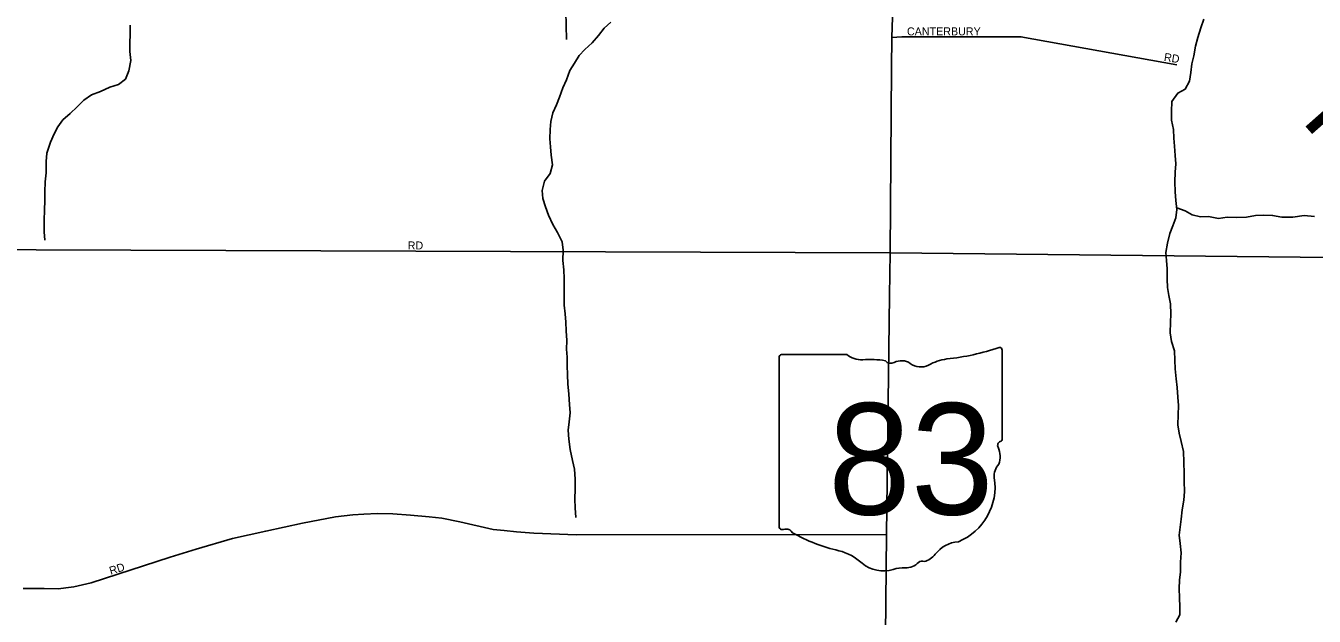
# Model space of a CAD drawing. Extents: x 1857828 to 2277390, y 930619 to 1324581.
# Drawn here: x 2094960 to 2103010, y 1270670 to 1274359 of the extents above; entities that cross this region are included whole.
import ezdxf

# ---------------------------------------------------------------- set-up
doc = ezdxf.new("R2010")
doc.units = 0
for name, color, linetype in [('GM_X_City_Street', 7, 'Continuous'), ('GM_X_City_Street_Text', 7, 'Continuous'), ('GM_X_Minor_River', 7, 'Continuous'), ('GM_X_Minor_River_Text', 7, 'Continuous'), ('GM_X_State_Location', 7, 'Continuous'), ('GM_X_State_Route', 7, 'Continuous'), ('GM_X_State_Shield', 7, 'Continuous')]:
    doc.layers.add(name, color=color, linetype=linetype)

msp = doc.modelspace()

# ---------------------------------------------------------------- linework, layer by layer
at = {"layer": 'GM_X_City_Street'}
for points in [[(2098338.6, 1274272.3), (2098335.3, 1274448.9), (2098319.9, 1275275.9), (2098310.1, 1275797.8), (2098310.2, 1275870), (2098312.3, 1275904.1), (2098316.3, 1275932.2), (2098326.4, 1275962.2), (2098350.5, 1275988.3), (2098376.6, 1276004.3), (2098422.8, 1276016.2), (2098647.6, 1276026)], [(2100371.6, 1274286.1), (2100433.7, 1274290.8), (2101178, 1274290.7), (2102152.1, 1274114)], [(2092649.9, 1272966.4), (2100359.8, 1272939.7), (2106273, 1272877.1)], [(2094944.4, 1270843), (2095074.9, 1270843.1), (2095165.3, 1270841.8), (2095209.5, 1270847.2), (2095259.8, 1270852.4), (2095368.6, 1270879), (2095862.8, 1271038.2), (2096024.2, 1271088), (2096252, 1271154.9), (2096459.5, 1271202.1), (2096689.1, 1271250.9), (2096894.5, 1271290), (2097003.1, 1271302.5), (2097071.4, 1271307.5), (2097157.8, 1271312.3), (2097254.2, 1271308.9), (2097364.5, 1271301.3), (2097480.8, 1271291.6), (2097559, 1271282.5), (2097671.1, 1271258.8), (2097881.2, 1271211.7), (2097949.4, 1271204.7), (2098025.6, 1271197.6), (2098133.9, 1271188), (2098400.8, 1271178.1), (2100336.8, 1271180.8)]]:
    msp.add_lwpolyline(points, dxfattribs=at)
at = {"layer": 'GM_X_Minor_River'}
for points in [[(2095612.7, 1274362.4), (2095611.4, 1274306.1), (2095610.1, 1274249.8), (2095610.7, 1274197.6), (2095615.4, 1274141.4), (2095604.1, 1274076.9), (2095582.6, 1274024.4), (2095538.8, 1273991.8), (2095484.8, 1273975.1), (2095426.8, 1273948.3), (2095370.8, 1273927.6), (2095323, 1273894.9), (2095281.3, 1273852.3), (2095237.6, 1273811.6), (2095191.9, 1273770.9), (2095160.2, 1273728.3), (2095136.6, 1273683.9), (2095115.2, 1273631.4), (2095091.9, 1273562.8), (2095086.5, 1273510.5), (2095087.3, 1273440.1), (2095082, 1273383.8), (2095078.7, 1273321.5), (2095079.4, 1273267.2), (2095076.1, 1273206.9), (2095074.8, 1273144.6), (2095075.7, 1273072.2), (2095078.3, 1273020)], [(2098616.4, 1274381.7), (2098574.6, 1274343.1), (2098539, 1274298.4), (2098499.4, 1274251.8), (2098453.7, 1274211.1), (2098418, 1274172.5), (2098388.4, 1274125.9), (2098358.8, 1274079.4), (2098339.4, 1274020.9), (2098315.9, 1273970.4), (2098294.5, 1273911.9), (2098275, 1273865.4), (2098253.5, 1273814.9), (2098240, 1273760.5), (2098236.6, 1273710.2), (2098233.3, 1273651.9), (2098237.9, 1273601.7), (2098242.6, 1273549.5), (2098251.3, 1273489.3), (2098235.9, 1273434.9), (2098200.3, 1273388.3), (2098186.9, 1273329.8), (2098189.6, 1273279.6), (2098206.3, 1273227.6), (2098227, 1273175.5), (2098253.8, 1273117.6), (2098282.5, 1273067.6), (2098311.3, 1273009.7), (2098318, 1272957.5), (2098314.8, 1272893.1), (2098321.5, 1272834.9), (2098324.1, 1272780.7), (2098324.8, 1272728.4), (2098323.5, 1272670.1), (2098324.1, 1272613.9), (2098330.8, 1272559.7), (2098333.4, 1272507.4), (2098336.1, 1272453.2), (2098340.8, 1272393), (2098337.5, 1272338.7), (2098342.1, 1272288.5), (2098342.7, 1272236.2), (2098345.4, 1272178), (2098346.1, 1272121.7), (2098352.9, 1272057.5), (2098357.7, 1271993.2), (2098362.3, 1271941), (2098355, 1271884.7), (2098349.6, 1271832.3), (2098352.3, 1271776.1), (2098361.1, 1271711.9), (2098376, 1271641.7), (2098388.7, 1271587.6), (2098393.5, 1271525.3), (2098392.2, 1271465), (2098390.9, 1271400.7), (2098393.6, 1271346.5), (2098396.3, 1271286.2)], [(2102321.3, 1274400.7), (2102301.8, 1274346.2), (2102282.5, 1274285.7), (2102269, 1274231.3), (2102257.7, 1274170.9), (2102246.3, 1274120.5), (2102238.9, 1274066.2), (2102231.5, 1274013.8), (2102203.9, 1273963.3), (2102158, 1273938.7), (2102120.5, 1273886), (2102119.2, 1273823.7), (2102117.9, 1273769.4), (2102130.6, 1273711.3), (2102133.3, 1273657), (2102137.9, 1273606.8), (2102140.6, 1273548.6), (2102145.2, 1273496.4), (2102141.9, 1273444.1), (2102138.6, 1273383.8), (2102141.3, 1273321.5), (2102146, 1273267.3), (2102152.7, 1273211.1), (2102145.3, 1273158.7), (2102127.8, 1273108.3), (2102108.3, 1273061.8), (2102092.9, 1273001.4), (2102083.6, 1272943), (2102086.2, 1272892.8), (2102090.8, 1272840.6), (2102091.6, 1272776.3), (2102094.2, 1272724.1), (2102100.9, 1272673.9), (2102111.5, 1272621.8), (2102114.3, 1272557.5), (2102112.9, 1272507.2), (2102109.7, 1272440.8), (2102118.4, 1272386.7), (2102137.1, 1272328.6), (2102139.9, 1272270.3), (2102140.5, 1272216.1), (2102147.3, 1272153.9), (2102154, 1272099.7), (2102158.7, 1272037.4), (2102161.3, 1271987.2), (2102160, 1271928.9), (2102158.8, 1271864.6), (2102167.4, 1271814.4), (2102178.1, 1271762.3), (2102192.9, 1271698.1), (2102195.7, 1271631.8), (2102196.6, 1271561.5), (2102197.2, 1271511.3), (2102199.9, 1271449), (2102194.6, 1271394.7), (2102185.2, 1271334.3), (2102177.9, 1271275.9), (2102172.5, 1271225.6), (2102167.1, 1271175.3), (2102171.7, 1271123.1), (2102178.4, 1271064.9), (2102175.1, 1271006.6), (2102173.8, 1270946.3), (2102168.4, 1270894), (2102167, 1270843.7), (2102167.7, 1270785.4), (2102170.4, 1270729.2), (2102171, 1270678.9), (2102145.4, 1270632.4)], [(2102151.6, 1273220.4), (2102203, 1273201.6), (2102247.5, 1273177.9), (2102299.9, 1273164.5), (2102350.1, 1273167), (2102412.5, 1273155.7), (2102466.7, 1273162.3), (2102525, 1273160.9), (2102587.3, 1273163.6), (2102643.4, 1273174.3), (2102695.6, 1273174.9), (2102749.9, 1273173.5), (2102808.3, 1273162.1), (2102876.6, 1273162.8), (2102946.8, 1273173.7), (2103011.2, 1273166.3)]]:
    msp.add_lwpolyline(points, dxfattribs=at)
at = {"layer": 'GM_X_State_Route'}
for points in [[(2100370, 1274096.8), (2100371.6, 1274286.1), (2100384.2, 1274665.1), (2100387.2, 1275405.1), (2100396.2, 1275745), (2100414.2, 1277285.1), (2100423.3, 1278344), (2100429.3, 1279093), (2100444.3, 1280212)], [(2100364.9, 1273518.3), (2100370, 1274096.8)], [(2100356.3, 1272673.2), (2100359.8, 1272939.7), (2100364.9, 1273518.3)], [(2100336.8, 1271180.8), (2100356.3, 1272673.2)], [(2100298.4, 1267934.7), (2100315.8, 1268906.6), (2100317.8, 1269187.3), (2100323, 1269708.8), (2100336.8, 1271180.8)]]:
    msp.add_lwpolyline(points, dxfattribs=at)
at = {"layer": 'GM_X_State_Shield'}
for p, q in [((2099667.7, 1272287.1), (2099667.7, 1271230.4)), ((2100089.1, 1272305.2), (2099681.4, 1272305.2)), ((2101059.8, 1271778.7), (2101059.8, 1272331.4)), ((2101059.7, 1271778.8), (2101059.8, 1271778.7))]:
    msp.add_line(p, q, dxfattribs=at)
for centre, radius, start, end in [((2100563.9, 1273745.8), 1476.4, 275.84447, 288.90645), ((2101044.4, 1272333.7), 15.5, 351.86209, 97.738), ((2099683.6, 1272289.3), 16.1, 98.1301, 188.1301), ((2100186.2, 1272427.9), 156.4, 231.61951, 271.11188), ((2100238, 1271712), 561.6, 80.48669, 94.98827), ((2100365.5, 1272294.8), 45.1, 219.79206, 297.10237), ((2100431.8, 1272172.7), 93.8, 54.46668, 119.14113), ((2100752.2, 1271982.5), 297, 97.34618, 120.76885), ((2100552.9, 1272340.2), 112.9, 233.85621, 294.82819), ((2101056.2, 1271738.1), 24, 107.94398, 210.33697), ((2100903.7, 1271668.2), 144, 340.03296, 23.64957), ((2101043.3, 1271776.5), 16.6, 289.60381, 7.73413), ((2101115.4, 1271547.4), 104.8, 136.8065, 186.92959), ((2100646.6, 1271477), 369.3, 292.30889, 8.98584), ((2099683.8, 1271228.1), 16.3, 171.95839, 258.30661), ((2099686.2, 1271336.2), 124.2, 267.33899, 280.60386), ((2099711.6, 1271169.5), 44.8, 29.74838, 93.27175), ((2100276.9, 1272118.8), 1066.1, 240.41292, 257.1985), ((2099959.1, 1270755.7), 333.6, 47.18416, 75.83597), ((2100802.3, 1270933.8), 202.2, 94.40312, 142.57675), ((2100319.8, 1271164.2), 211.7, 230.70037, 286.29184), ((2100457.6, 1271085.1), 112.8, 268.77702, 315.54927), ((2100559.6, 1270982.8), 31.8, 65.75173, 132.64842), ((2100546.1, 1271128), 119.3, 282.87319, 323.27711), ((2100442.1, 1270798.9), 173.9, 85.69512, 111.20995)]:
    msp.add_arc(centre, radius, start, end, dxfattribs=at)

# ---------------------------------------------------------------- texts
at = {"layer": 'GM_X_City_Street_Text'}
for s, rotation, p in [('CANTERBURY', 0.00001, (2100465.8, 1274298.9)), ('RD', 351.03269, (2102068.9, 1274140.3)), ('RD', 0.00001, (2097346.3, 1272961.2)), ('RD', 17.51566, (2095491, 1270928))]:
    msp.add_text(s, height=50, rotation=rotation, dxfattribs=at).set_placement(p)
at = {"layer": 'GM_X_Minor_River_Text'}
msp.add_text('Heider', height=500.29, rotation=311.50059, dxfattribs=at).set_placement((2102919.5, 1273770.4))
at = {"layer": 'GM_X_State_Location'}
for s in ['s', 'r']:
    msp.add_text(s, height=1, dxfattribs=at).set_placement((2100348, 1271688.5))
msp.add_text('83', height=1, rotation=0.00001, dxfattribs=at).set_placement((2100096.2, 1271615.7))
at = {"layer": 'GM_X_State_Shield'}
msp.add_text('83', height=696.1, dxfattribs=at).set_placement((2099972.4, 1271304.9))

doc.saveas('drawing.dxf')
